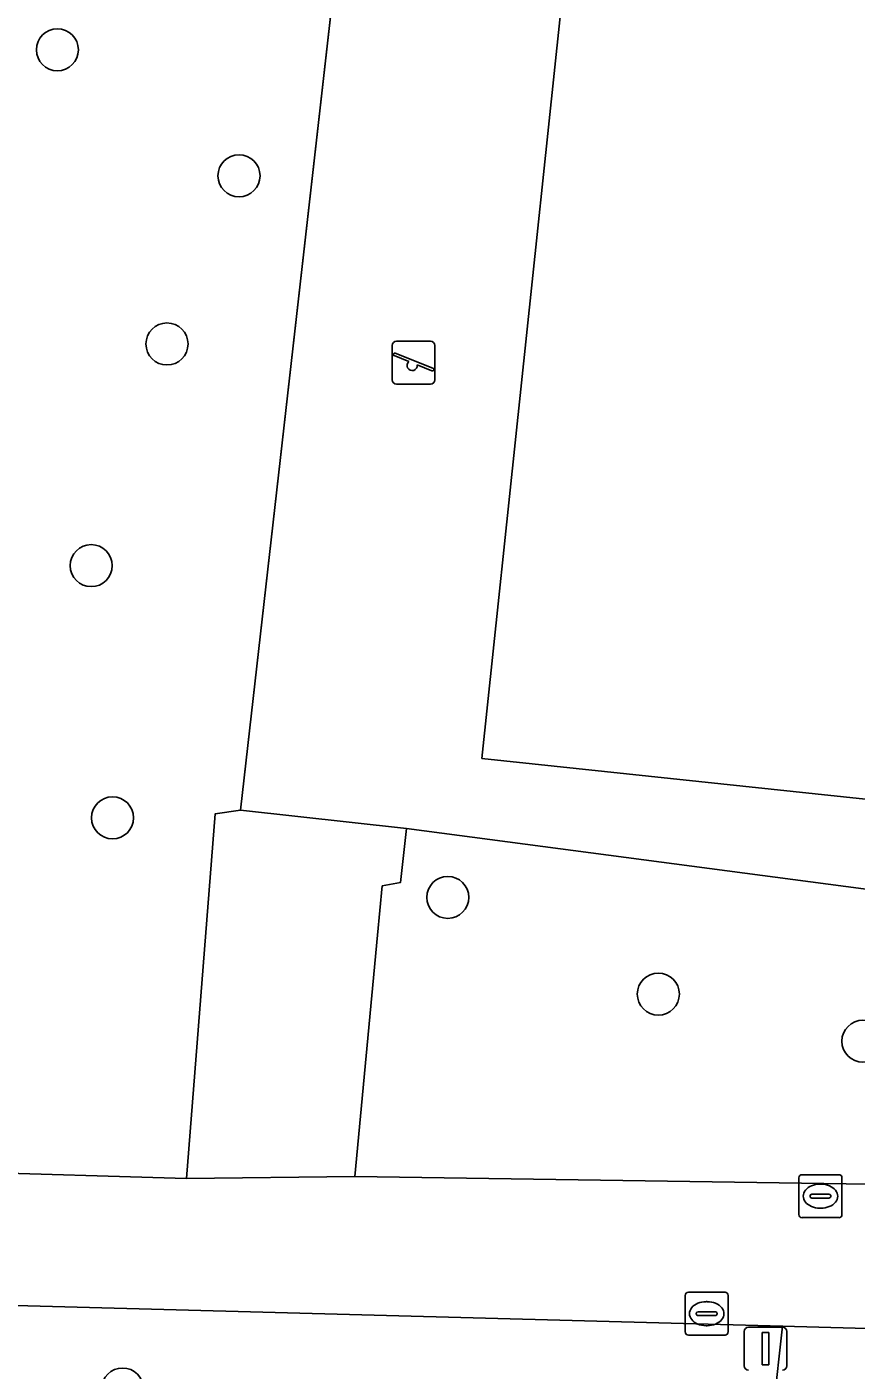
# Model space of a CAD drawing. Extents: x 162082 to 163401, y 388089 to 388636.
# Drawn here: x 162591.23 to 162610.54, y 388190.03 to 388221.29 of the extents above; entities that cross this region are included whole.
import ezdxf

# ---------------------------------------------------------------- set-up
doc = ezdxf.new("R2010")
doc.units = 0
for name, color, linetype in [('IMGEO_Boom', 7, 'Continuous'), ('IMGEO_Fietspad_open', 7, 'Continuous'), ('IMGEO_Groenvoorziening', 7, 'Continuous'), ('IMGEO_Hek', 7, 'Continuous'), ('IMGEO_Kolk', 7, 'Continuous'), ('IMGEO_Lichtmast', 7, 'Continuous'), ('IMGEO_Rijbaan_lokaal_open', 7, 'Continuous'), ('IMGEO_Rioolput', 7, 'Continuous'), ('IMGEO_Speelvoorziening', 7, 'Continuous'), ('IMGEO_Voetpad_gesloten', 7, 'Continuous'), ('IMGEO_Voetpad_open', 7, 'Continuous')]:
    doc.layers.add(name, color=color, linetype=linetype)

msp = doc.modelspace()

# ---------------------------------------------------------------- linework, layer by layer
at = {"layer": 'IMGEO_Boom'}
for centre in [(162591.943, 388220.754), (162596.171, 388217.821), (162594.495, 388213.907), (162592.731, 388208.748), (162593.227, 388202.879), (162601.031, 388201.027), (162605.932, 388198.777), (162610.694, 388197.68), (162593.461, 388189.586)]:
    msp.add_circle(centre, 0.489, dxfattribs=at)
at = {"layer": 'IMGEO_Fietspad_open'}
for points in [[(162582.908, 388195.281), (162582.769, 388195.348), (162582.601, 388191.752), (162608.826, 388191.05), (162612.774, 388190.944)], [(162612.9, 388194.32), (162598.866, 388194.531), (162594.952, 388194.486), (162589.738, 388194.638), (162583.394, 388194.771)]]:
    msp.add_lwpolyline(points, dxfattribs=at)
at = {"layer": 'IMGEO_Groenvoorziening'}
for points in [[(162612.925, 388350.456), (162613.478, 388355.34), (162601.206, 388356.658), (162601.036, 388350.695), (162604.215, 388350.105), (162605.076, 388349.881), (162606.015, 388349.429), (162606.444, 388349.132), (162607.197, 388348.412), (162607.784, 388347.552), (162608.18, 388346.588), (162608.3, 388346.08), (162608.378, 388345.041), (162603.983, 388301.92), (162599.649, 388301.909), (162599.197, 388286.008), (162594.898, 388250), (162593.656, 388239.599), (162591.012, 388235.568), (162589.738, 388194.638), (162594.952, 388194.486), (162595.615, 388202.972), (162596.208, 388203.054), (162602.483, 388258.384)], [(162708.484, 388229.124), (162656.335, 388234.801), (162656.279, 388234.387), (162663.577, 388233.565), (162659.497, 388198.553), (162635.737, 388200.74), (162640.847, 388243.608), (162655.066, 388242.035), (162655.191, 388243.088), (162656.169, 388251.807), (162656.21, 388252.334), (162602.483, 388258.384), (162596.208, 388203.054), (162600.069, 388202.629), (162612.235, 388201.026), (162637.2, 388198.38), (162662.426, 388195.481), (162666.371, 388195.051), (162704.239, 388190.913), (162708.41, 388228.518)], [(162627.443, 388201.546), (162601.827, 388204.263), (162606.359, 388247.248), (162631.979, 388244.634)]]:
    msp.add_lwpolyline(points, close=True, dxfattribs=at)
for points in [[(162662.109, 388192.62), (162662.426, 388195.481), (162637.2, 388198.38), (162612.235, 388201.026), (162600.069, 388202.629), (162599.927, 388201.374), (162599.507, 388201.296), (162599.398, 388200.146), (162598.866, 388194.531), (162612.9, 388194.32)], [(162612.774, 388190.944), (162608.826, 388191.05), (162608.614, 388189.154), (162607.763, 388181.524), (162613.523, 388180.85), (162612.563, 388172.262), (162606.806, 388172.936), (162605.41, 388160.42), (162612.162, 388159.668), (162615.148, 388188.311)]]:
    msp.add_lwpolyline(points, dxfattribs=at)
at = {"layer": 'IMGEO_Hek'}
for points in [[(162612.925, 388350.456), (162596.208, 388203.054)], [(162704.239, 388190.917), (162662.426, 388195.481), (162637.2, 388198.38), (162612.235, 388201.026), (162600.069, 388202.629), (162596.208, 388203.054)]]:
    msp.add_lwpolyline(points, dxfattribs=at)
at = {"layer": 'IMGEO_Kolk'}
for p, q in [((162606.557, 388190.913), (162606.557, 388191.765)), ((162606.632, 388191.839), (162607.484, 388191.839)), ((162607.045, 388191.619), (162607.07, 388191.619)), ((162607.558, 388191.765), (162607.558, 388190.913)), ((162606.816, 388191.333), (162606.816, 388191.345)), ((162607.254, 388191.296), (162606.856, 388191.296)), ((162606.859, 388191.382), (162607.257, 388191.382)), ((162607.3, 388191.345), (162607.3, 388191.333)), ((162607.068, 388191.059), (162607.043, 388191.059)), ((162607.484, 388190.839), (162606.632, 388190.839))]:
    msp.add_line(p, q, dxfattribs=at)
for points in [[(162606.557, 388190.913), (162606.557, 388191.765)], [(162606.632, 388191.839), (162607.484, 388191.839)], [(162607.558, 388191.765), (162607.558, 388190.913)], [(162607.484, 388190.839), (162606.632, 388190.839)]]:
    msp.add_lwpolyline(points, dxfattribs=at)
for centre, radius, start, end in [((162606.634, 388191.763), 0.0765, 91.552, 178.448), ((162606.634, 388191.763), 0.0765, 91.552, 178.448), ((162607.482, 388191.763), 0.0765, 1.552, 88.448), ((162607.482, 388191.763), 0.0765, 1.552, 88.448), ((162606.856, 388191.342), 0.0403, 85.8775, 175.7526), ((162606.853, 388191.332), 0.0366, 178.938, 274.7102), ((162607.257, 388191.339), 0.043, 264.8664, 352.4533), ((162607.261, 388191.344), 0.0386, 1.7309, 96.639), ((162606.634, 388190.915), 0.0765, 181.552, 268.448), ((162606.634, 388190.915), 0.0765, 181.552, 268.448), ((162607.482, 388190.915), 0.0765, 271.552, 358.448), ((162607.482, 388190.915), 0.0765, 271.552, 358.448)]:
    msp.add_arc(centre, radius, start, end, dxfattribs=at)
for centre, major_axis, ratio, start_param, end_param in [((162607.044, 388191.339), (-0.387, 0.002), 0.722429, 4.712389, 7.853982), ((162607.069, 388191.339), (-0.39, 0.002), 0.717154, 1.570796, 4.712389)]:
    msp.add_ellipse(centre, major_axis=major_axis, ratio=ratio, start_param=start_param, end_param=end_param, dxfattribs=at)
at = {"layer": 'IMGEO_Lichtmast'}
for p, q in [((162607.932, 388190.125), (162607.932, 388190.925)), ((162607.932, 388190.925), (162607.932, 388190.125)), ((162608.032, 388191.025), (162608.822, 388191.025)), ((162608.822, 388191.025), (162608.032, 388191.025)), ((162608.922, 388190.925), (162608.922, 388190.125)), ((162608.922, 388190.125), (162608.922, 388190.925))]:
    msp.add_line(p, q, dxfattribs=at)
msp.add_lwpolyline([(162608.352, 388190.9), (162608.502, 388190.9), (162608.502, 388190.15), (162608.352, 388190.15), (162608.352, 388190.9)], dxfattribs=at)
for centre, start, end in [((162608.032, 388190.925), 90, 180), ((162608.032, 388190.925), 90, 180), ((162608.822, 388190.925), 0, 90), ((162608.822, 388190.925), 360, 90), ((162608.032, 388190.125), 180, 270), ((162608.032, 388190.125), 180, 270), ((162608.822, 388190.125), 270, 0), ((162608.822, 388190.125), 270, 0)]:
    msp.add_arc(centre, 0.1, start, end, dxfattribs=at)
at = {"layer": 'IMGEO_Rijbaan_lokaal_open'}
msp.add_lwpolyline([(162599.398, 388200.146), (162599.507, 388201.296), (162599.927, 388201.374), (162600.069, 388202.629), (162596.208, 388203.054), (162595.615, 388202.972), (162594.952, 388194.486), (162598.866, 388194.531)], close=True, dxfattribs=at)
at = {"layer": 'IMGEO_Rioolput'}
for p, q in [((162609.205, 388193.648), (162609.205, 388194.5)), ((162609.28, 388194.574), (162610.132, 388194.574)), ((162609.693, 388194.354), (162609.718, 388194.354)), ((162610.206, 388194.5), (162610.206, 388193.648)), ((162609.464, 388194.068), (162609.464, 388194.08)), ((162609.507, 388194.117), (162609.905, 388194.117)), ((162609.948, 388194.08), (162609.948, 388194.068)), ((162609.902, 388194.031), (162609.504, 388194.031)), ((162609.716, 388193.794), (162609.691, 388193.794)), ((162610.132, 388193.574), (162609.28, 388193.574))]:
    msp.add_line(p, q, dxfattribs=at)
for points in [[(162609.205, 388193.648), (162609.205, 388194.5)], [(162609.28, 388194.574), (162610.132, 388194.574)], [(162610.206, 388194.5), (162610.206, 388193.648)], [(162610.132, 388193.574), (162609.28, 388193.574)]]:
    msp.add_lwpolyline(points, dxfattribs=at)
for centre, radius, start, end in [((162609.282, 388194.498), 0.0765, 91.552, 178.448), ((162609.282, 388194.498), 0.0765, 91.552, 178.448), ((162610.13, 388194.498), 0.0765, 1.552, 88.448), ((162610.13, 388194.498), 0.0765, 1.552, 88.448), ((162609.504, 388194.077), 0.0403, 85.8775, 175.7526), ((162609.501, 388194.067), 0.0366, 178.938, 274.7102), ((162609.905, 388194.074), 0.043, 264.8664, 352.4533), ((162609.909, 388194.079), 0.0386, 1.7309, 96.639), ((162609.282, 388193.65), 0.0765, 181.552, 268.448), ((162609.282, 388193.65), 0.0765, 181.552, 268.448), ((162610.13, 388193.65), 0.0765, 271.552, 358.448), ((162610.13, 388193.65), 0.0765, 271.552, 358.448)]:
    msp.add_arc(centre, radius, start, end, dxfattribs=at)
for centre, major_axis, ratio, start_param, end_param in [((162609.692, 388194.074), (-0.387, 0.002), 0.722429, 4.712389, 7.853982), ((162609.717, 388194.074), (-0.39, 0.002), 0.717154, 1.570796, 4.712389)]:
    msp.add_ellipse(centre, major_axis=major_axis, ratio=ratio, start_param=start_param, end_param=end_param, dxfattribs=at)
at = {"layer": 'IMGEO_Speelvoorziening'}
for p, q in [((162599.74, 388213.07), (162599.74, 388213.87)), ((162599.74, 388213.87), (162599.74, 388213.07)), ((162599.84, 388213.97), (162600.63, 388213.97)), ((162600.63, 388213.97), (162599.84, 388213.97)), ((162600.73, 388213.87), (162600.73, 388213.07)), ((162600.73, 388213.07), (162600.73, 388213.87)), ((162600.123, 388213.498), (162599.784, 388213.635)), ((162599.809, 388213.695), (162600.685, 388213.342)), ((162600.661, 388213.282), (162600.321, 388213.419)), ((162600.63, 388212.97), (162599.84, 388212.97)), ((162599.84, 388212.97), (162600.63, 388212.97))]:
    msp.add_line(p, q, dxfattribs=at)
for centre, radius, start, end in [((162599.84, 388213.87), 0.1, 90, 180), ((162599.84, 388213.87), 0.1, 90, 180), ((162600.63, 388213.87), 0.1, 0, 90), ((162600.63, 388213.87), 0.1, 360, 90), ((162599.797, 388213.665), 0.0327, 68.078, 248.078), ((162600.202, 388213.408), 0.12, 130.9928, 5.1632), ((162600.673, 388213.312), 0.0327, 248.078, 68.078), ((162599.84, 388213.07), 0.1, 180, 270), ((162599.84, 388213.07), 0.1, 180, 270), ((162600.63, 388213.07), 0.1, 270, 0), ((162600.63, 388213.07), 0.1, 270, 0)]:
    msp.add_arc(centre, radius, start, end, dxfattribs=at)
at = {"layer": 'IMGEO_Voetpad_gesloten'}
msp.add_lwpolyline([(162631.979, 388244.634), (162606.359, 388247.248), (162601.827, 388204.263), (162627.443, 388201.546)], close=True, dxfattribs=at)
at = {"layer": 'IMGEO_Voetpad_open'}
msp.add_lwpolyline([(162496.438, 388192.268), (162501.862, 388191.979), (162524.934, 388191.433), (162546.46, 388190.85), (162548.452, 388190.796), (162586.812, 388189.756), (162605.432, 388189.251), (162608.614, 388189.154), (162608.826, 388191.05), (162582.601, 388191.752), (162502.568, 388193.897)], dxfattribs=at)

doc.saveas('drawing.dxf')
